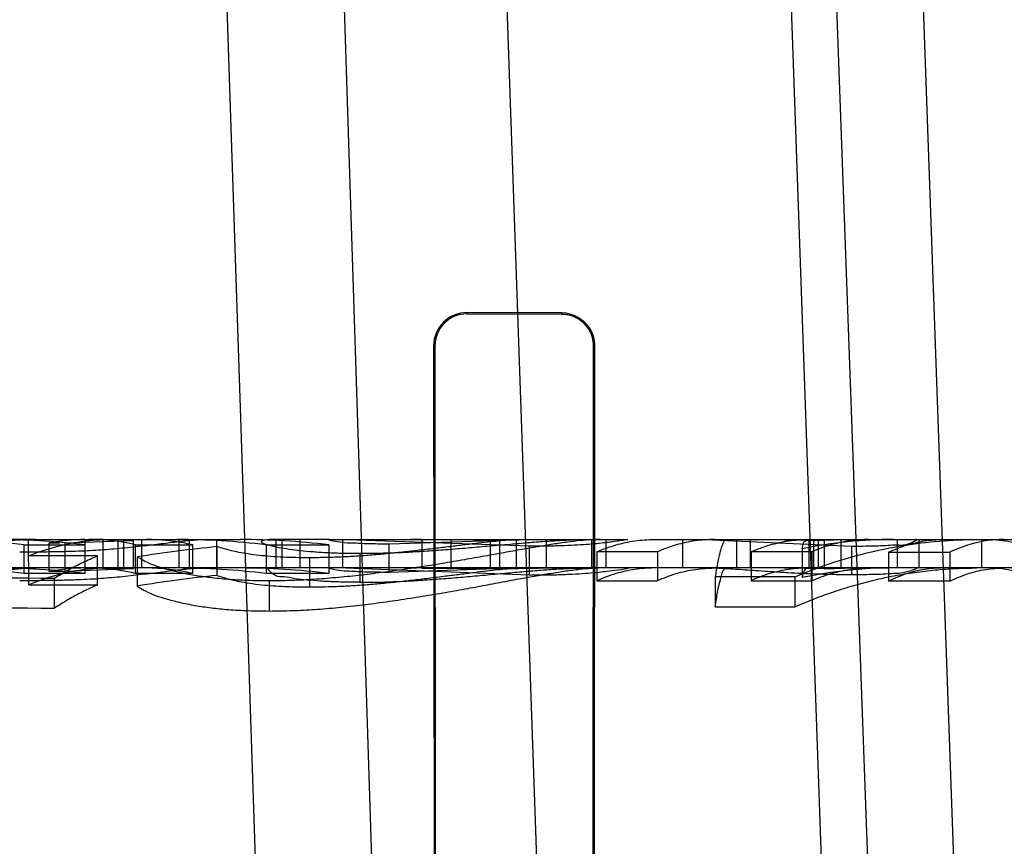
# Model space of a CAD drawing. Header units: millimetres. Extents: x 0 to 297, y 0 to 210.
# Tile 421 of 446: x 242.4394 to 242.5327, y 161.3412 to 161.4196. Entities that reach past the tile are written whole.
import ezdxf

# ---------------------------------------------------------------- set-up
doc = ezdxf.new("R2010")
doc.units = ezdxf.units.MM
doc.header["$LTSCALE"] = 16.335
doc.layers.get('0').update_dxf_attribs({"linetype": 'CONTINUOUS'})
for name, color, linetype in [('AXES_REF', 7, 'CONTINUOUS'), ('INTFCLR_1', 7, 'CONTINUOUS'), ('INTFCLR_144815', 7, 'CONTINUOUS'), ('INTFCLR_72935', 7, 'CONTINUOUS')]:
    doc.layers.add(name, color=color, linetype=linetype)

msp = doc.modelspace()

# ---------------------------------------------------------------- linework, layer by layer
at = {"color": 7, "linetype": 'Continuous'}
for radius in [8.7262453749, 8.7255, 8.6696226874]:
    msp.add_circle((241.415033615, 154.4105885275), radius, dxfattribs=at)
msp.add_arc((241.415033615, 154.4105885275), 8.64, 278.2771290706, 261.7228709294, dxfattribs=at)
at = {"layer": 'AXES_REF', "color": 9, "linetype": 'Continuous'}
msp.add_arc((241.415033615, 154.4105885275), 7.9600610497, 94.4118118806, 85.5881881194, dxfattribs=at)
at = {"layer": 'INTFCLR_1', "color": 9, "linetype": 'Continuous'}
for p, q in [((242.4817852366, 161.3916869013), (242.4817852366, 161.3918111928)), ((242.4907852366, 161.3917871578), (242.4907852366, 161.3916648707)), ((242.4786264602, 161.3886563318), (242.4787512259, 161.3886563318)), ((242.4937825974, 161.3886563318), (242.4939034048, 161.3886563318))]:
    msp.add_line(p, q, dxfattribs=at)
at = {"layer": 'INTFCLR_1', "color": 6, "linetype": 'Continuous'}
for p, q in [((242.4907852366, 161.3917871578), (242.4817852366, 161.3918111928)), ((242.4907852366, 161.3916648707), (242.4817852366, 161.3916869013)), ((242.4786264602, 161.3886563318), (242.4787451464, 161.2176563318)), ((242.4787512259, 161.3886563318), (242.4788605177, 161.2176563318)), ((242.4936762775, 161.2176563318), (242.4937825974, 161.3886563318)), ((242.493788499, 161.2176563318), (242.4939034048, 161.3886563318))]:
    msp.add_line(p, q, dxfattribs=at)
for centre, radius, start, end in [((242.4817766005, 161.3886610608), 0.0031501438, 89.8429226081, 180.0860124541), ((242.4817776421, 161.3886604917), 0.0030264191, 89.8562220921, 180.0787544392)]:
    msp.add_arc(centre, radius, start, end, dxfattribs=at)
for points, knots in [([(242.4939034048, 161.3886563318), (242.4939042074, 161.3892091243), (242.4935014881, 161.3908197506), (242.491814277, 161.3917844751), (242.4907852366, 161.3917871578)], [0, 0, 0, 0, 0.3494627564, 1, 1, 1, 1]), ([(242.4937825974, 161.3886563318), (242.4937833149, 161.3891936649), (242.4933902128, 161.3907430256), (242.4917688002, 161.3916625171), (242.4907852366, 161.3916648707)], [0, 0, 0, 0, 0.3532997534, 1, 1, 1, 1])]:
    msp.add_open_spline(points, degree=3, knots=knots, dxfattribs=at)
at = {"layer": 'INTFCLR_144815', "color": 9, "linetype": 'Continuous'}
for p, q in [((242.4638268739, 161.2775099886), (242.4426330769, 161.9152143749)), ((242.4750780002, 161.2685885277), (242.4542425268, 161.9152143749)), ((242.4682852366, 161.9152143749), (242.4907373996, 161.2722893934)), ((242.5179585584, 161.265956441), (242.4952852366, 161.9152143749)), ((242.4988977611, 161.915214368), (242.524331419, 161.2130558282)), ((242.5323752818, 161.2142053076), (242.5075306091, 161.915214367)), ((242.4403153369, 161.3702885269), (242.4602749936, 161.3702885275)), ((242.4436738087, 161.3699599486), (242.4436738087, 161.3672475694)), ((242.4473200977, 161.3675881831), (242.4473200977, 161.3702881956)), ((242.4687607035, 161.3702885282), (242.4630245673, 161.3702885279)), ((242.4694940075, 161.3702885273), (242.4759531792, 161.3702885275)), ((242.4871210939, 161.3702885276), (242.4969849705, 161.3702885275)), ((242.4995179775, 161.3702885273), (242.5369479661, 161.3702885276)), ((242.5022199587, 161.3702885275), (242.5022199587, 161.3675885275)), ((242.5086577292, 161.3675885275), (242.5086577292, 161.3702885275)), ((242.5172124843, 161.3702885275), (242.5172124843, 161.3675885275)), ((242.5225884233, 161.3675885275), (242.5225884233, 161.3702885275)), ((243.095485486, 161.3675885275), (242.2465760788, 161.3675885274))]:
    msp.add_line(p, q, dxfattribs=at)
at = {"layer": 'INTFCLR_144815', "color": 6, "linetype": 'Continuous'}
for p, q in [((242.4402389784, 161.3702885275), (242.4369708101, 161.3702885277)), ((242.4397742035, 161.3697814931), (242.4397742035, 161.3670623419)), ((242.4397742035, 161.3697814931), (242.4455842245, 161.3697814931)), ((242.4402495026, 161.3659828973), (242.4402389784, 161.3702885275)), ((242.4421778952, 161.3699598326), (242.4431751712, 161.3699598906)), ((242.4421778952, 161.3672474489), (242.4421778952, 161.3699598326)), ((242.4436738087, 161.3699599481), (242.4501583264, 161.3701997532)), ((242.4455842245, 161.367068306), (242.4456104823, 161.3702881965)), ((242.4473200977, 161.3702881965), (242.4461803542, 161.3702881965)), ((242.4501583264, 161.3701997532), (242.4473200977, 161.370288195)), ((242.4487158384, 161.3675885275), (242.4487158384, 161.3702885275)), ((242.4492233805, 161.3702885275), (242.4492233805, 161.3675885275)), ((242.4501583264, 161.3701997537), (242.4501583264, 161.3674964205)), ((242.4503787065, 161.3670613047), (242.4503787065, 161.369780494)), ((242.4503787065, 161.3697769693), (242.4558147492, 161.3697769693)), ((242.4509393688, 161.3702885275), (242.4509393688, 161.3675885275)), ((242.4544791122, 161.3702885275), (242.4544791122, 161.3675885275)), ((242.4554541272, 161.3701997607), (242.4562504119, 161.3702656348)), ((242.4554541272, 161.3701997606), (242.4554541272, 161.3674964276)), ((242.4558147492, 161.367057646), (242.4558147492, 161.3697769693)), ((242.4580316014, 161.3702885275), (242.4580316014, 161.3675885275)), ((242.4580972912, 161.3668864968), (242.4580972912, 161.3696121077)), ((242.4627467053, 161.369781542), (242.4627467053, 161.3670623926)), ((242.4627467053, 161.369781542), (242.4686836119, 161.369781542)), ((242.4637126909, 161.3675885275), (242.4637126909, 161.3702885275)), ((242.4642801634, 161.3675885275), (242.4642801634, 161.3702885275)), ((242.4659365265, 161.3702885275), (242.4659365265, 161.3675885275)), ((242.4686836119, 161.3697868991), (242.4686836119, 161.3670679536)), ((242.4687607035, 161.3702885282), (242.4694940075, 161.3702885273)), ((242.4877139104, 161.3696467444), (242.4694940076, 161.3702885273)), ((242.4699766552, 161.3702885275), (242.4699766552, 161.3675885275)), ((242.4744109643, 161.3698876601), (242.4872629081, 161.3702885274)), ((242.4744109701, 161.3671725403), (242.4744109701, 161.36988766)), ((242.4759531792, 161.3702885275), (242.4871210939, 161.3702885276)), ((242.4774962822, 161.3702803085), (242.4764395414, 161.3702876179)), ((242.4848957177, 161.3701991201), (242.4774962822, 161.3702803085)), ((242.4774962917, 161.3702803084), (242.4774962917, 161.3675799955)), ((242.480241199, 161.3702885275), (242.480241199, 161.3675885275)), ((242.4839676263, 161.3702885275), (242.4839676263, 161.3675885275)), ((242.4903250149, 161.3702885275), (242.4848957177, 161.3701991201)), ((242.4848957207, 161.3674957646), (242.4848957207, 161.3701991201)), ((242.4871210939, 161.3702885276), (242.4864490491, 161.3702715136)), ((242.486449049, 161.3702715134), (242.486449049, 161.3675708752)), ((242.4877139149, 161.3669224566), (242.4877139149, 161.3696467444)), ((242.4893100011, 161.3675885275), (242.4893100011, 161.3702885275)), ((242.4936185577, 161.3675653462), (242.4936185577, 161.3702661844)), ((242.4949397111, 161.3702885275), (242.4949397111, 161.3675885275)), ((242.504346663, 161.3702885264), (242.5182743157, 161.3696665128)), ((242.5073449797, 161.3702885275), (242.5073449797, 161.3675885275)), ((242.5100299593, 161.3702885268), (242.515649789, 161.3702036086)), ((242.5142311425, 161.3675885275), (242.5142311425, 161.3702885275)), ((242.5146175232, 161.3702885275), (242.5146175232, 161.3675885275)), ((242.5150725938, 161.3702885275), (242.5150725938, 161.3675885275)), ((242.5185143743, 161.3702885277), (242.515649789, 161.3702036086)), ((242.515649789, 161.3702036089), (242.515649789, 161.3675004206)), ((242.5182743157, 161.3669429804), (242.5182743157, 161.3696665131)), ((242.5246204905, 161.3702885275), (242.5246204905, 161.3675885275)), ((242.5305535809, 161.3702885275), (242.5305535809, 161.3675885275)), ((242.446757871, 161.368742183), (242.4402495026, 161.368742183)), ((242.446757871, 161.3659706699), (242.446757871, 161.3687304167)), ((242.4505328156, 161.3686373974), (242.4505328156, 161.3658739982)), ((242.4668466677, 161.3685564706), (242.4668466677, 161.3657898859)), ((242.471626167, 161.3689813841), (242.471626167, 161.3662314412)), ((242.4998291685, 161.3691283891), (242.4940859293, 161.3691283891)), ((242.4940859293, 161.36912174), (242.4940859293, 161.3663772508)), ((242.4998291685, 161.3691283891), (242.4998291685, 161.3663841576)), ((242.5087111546, 161.36913509), (242.5087111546, 161.3663911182)), ((242.5144543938, 161.3691283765), (242.5087111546, 161.3691283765)), ((242.5135528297, 161.3694088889), (242.5135528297, 161.3666754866)), ((242.5144543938, 161.3691283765), (242.5144543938, 161.3663841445)), ((242.5217399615, 161.3690773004), (242.5217399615, 161.3663310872)), ((242.5217399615, 161.3690770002), (242.5275366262, 161.3690770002)), ((242.5275366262, 161.3690770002), (242.5275366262, 161.3663307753)), ((242.4877139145, 161.3669224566), (242.4694940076, 161.3675885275)), ((242.487262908, 161.3675885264), (242.4744109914, 161.3671725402)), ((242.4759531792, 161.3675885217), (242.4769539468, 161.3675847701)), ((242.484895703, 161.3674957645), (242.4903250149, 161.3675885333)), ((242.4864490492, 161.3675708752), (242.4871210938, 161.3675885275)), ((242.5156497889, 161.3675004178), (242.5100299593, 161.3675885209)), ((242.5156497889, 161.3675004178), (242.5185143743, 161.3675885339)), ((242.4455842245, 161.3670623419), (242.4397742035, 161.3670623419)), ((242.4436738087, 161.3672475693), (242.4421778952, 161.3672474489)), ((242.4501583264, 161.3674964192), (242.4436738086, 161.3672475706)), ((242.4456104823, 161.3675881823), (242.4473200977, 161.3675881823)), ((242.4473200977, 161.3675881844), (242.4501583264, 161.3674964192)), ((242.4558147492, 161.367057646), (242.4503787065, 161.367057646)), ((242.4554541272, 161.3674964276), (242.4563253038, 161.3675697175)), ((242.4686836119, 161.3670623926), (242.4627467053, 161.3670623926)), ((242.4774962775, 161.3675799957), (242.484895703, 161.3674957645)), ((242.5053100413, 161.3667435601), (242.5053100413, 161.3639035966)), ((242.5128487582, 161.3667435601), (242.5053100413, 161.3667435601)), ((242.5128487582, 161.3667404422), (242.5128487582, 161.363900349)), ((242.4402495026, 161.3659828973), (242.446757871, 161.3659828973)), ((242.4426536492, 161.3665969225), (242.4426536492, 161.3637508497)), ((242.4630601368, 161.3635075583), (242.4630601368, 161.3663634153)), ((242.4940859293, 161.3663841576), (242.4998291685, 161.3663841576)), ((242.5087111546, 161.3663841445), (242.5144543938, 161.3663841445)), ((242.5275366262, 161.3663307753), (242.5217399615, 161.3663307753)), ((242.5053100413, 161.3639035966), (242.5128487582, 161.3639035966))]:
    msp.add_line(p, q, dxfattribs=at)
for centre, radius, start, end in [((242.4311083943, 161.2968141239), 0.0734744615, 83.22658838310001, 89.99136772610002), ((242.4369652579, 161.2959486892), 0.0743398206, 83.3421536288, 89.99572075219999), ((242.4457369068, 161.3508659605), 0.0194227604, 90.3729480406, 100.5585083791), ((242.4459509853, 161.3507488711), 0.0195399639, 76.9030733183, 89.9264820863), ((242.4710987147, 161.2388622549), 0.1313945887, 95.67867508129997, 99.0049683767), ((242.4542891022, 161.300231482), 0.0700571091, 83.0660865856, 89.9904559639), ((242.4602691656, 161.2994711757), 0.07081733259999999, 83.1760563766, 89.99528478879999), ((242.4944170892, 161.3560093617), 0.0142791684, 90.033701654, 93.2058144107), ((242.5222229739, 161.3271264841), 0.0431622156, 90.01974746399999, 101.5880537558), ((242.4311168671, 161.2969073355), 0.0706811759, 82.96450433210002, 89.9978948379), ((242.4369620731, 161.2958832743), 0.071705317, 83.09379987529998, 89.9930187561), ((242.4513560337, 161.3487352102), 0.0188536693, 76.3204344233, 89.92180685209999), ((242.4542978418, 161.3002013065), 0.06738720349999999, 82.7974301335, 89.99750871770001), ((242.4602655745, 161.2992724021), 0.068316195, 82.9219257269, 89.9921003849), ((242.4944171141, 161.3538239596), 0.0137645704, 90.0350652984, 93.32590245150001), ((242.5222142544, 161.326055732), 0.0415327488, 90.00849316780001, 102.0370124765), ((242.4457304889, 161.3489239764), 0.0186645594, 90.36839358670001, 100.9724924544), ((242.4711557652, 161.2405526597), 0.1270069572, 95.9014098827, 99.34487261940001), ((242.4321179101, 159.8140491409), 1.5525835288, 89.6111912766, 90.35994225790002), ((242.4321179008, 159.8732688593), 1.4905192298, 89.5950009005, 90.37492988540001)]:
    msp.add_arc(centre, radius, start, end, dxfattribs=at)
for points, knots in [([(242.4408768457, 161.3702885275), (242.4400120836, 161.3702885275), (242.4382694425, 161.3701725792), (242.4356761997, 161.3696532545), (242.4339900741, 161.3690871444), (242.43315727, 161.3687521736)], [0, 0, 0, 0, 0.3277998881, 0.6597350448, 1, 1, 1, 1]), ([(242.4336231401, 161.3691093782), (242.4343492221, 161.3693672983), (242.4358161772, 161.3698022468), (242.4380607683, 161.3701998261), (242.4395667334, 161.3702885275), (242.4403153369, 161.3702885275)], [0, 0, 0, 0, 0.3386969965, 0.6709415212, 1, 1, 1, 1]), ([(242.4393930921, 161.3691192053), (242.439756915, 161.3691199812), (242.4404595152, 161.3691212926), (242.4414715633, 161.3691292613), (242.4423984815, 161.3691389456), (242.4432362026, 161.3691546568), (242.4441909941, 161.3691770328), (242.4452153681, 161.3692105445), (242.4463200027, 161.3692622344), (242.4473379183, 161.3693309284), (242.4483457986, 161.3694131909), (242.44936646, 161.3695096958), (242.4503938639, 161.3696183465), (242.451398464, 161.3697315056), (242.4523459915, 161.3698422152), (242.4532356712, 161.3699495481), (242.4542614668, 161.3700705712), (242.4550018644, 161.3701575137), (242.4554541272, 161.3701997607)], [0, 0, 0, 0, 0.0677413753, 0.130818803, 0.1884414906, 0.2403352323, 0.2868225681, 0.3662650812, 0.4311631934, 0.4927115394, 0.5562142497, 0.619442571, 0.6835939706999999, 0.7485736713, 0.8076739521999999, 0.8612168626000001, 0.9154253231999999, 1, 1, 1, 1]), ([(242.4402495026, 161.3687500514), (242.4410821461, 161.3690851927), (242.4427688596, 161.3696519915), (242.4453638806, 161.3701722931), (242.4471085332, 161.3702885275), (242.4479744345, 161.3702885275)], [0, 0, 0, 0, 0.3399854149, 0.6720067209, 1, 1, 1, 1]), ([(242.4558147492, 161.3697734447), (242.4553269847, 161.369887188), (242.4543477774, 161.3700777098), (242.4528659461, 161.370250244), (242.4518758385, 161.3702885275), (242.4513817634, 161.3702885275)], [0, 0, 0, 0, 0.3360252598, 0.6685207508, 1, 1, 1, 1]), ([(242.4668466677, 161.3685564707), (242.4664166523, 161.368559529), (242.4655993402, 161.3685643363), (242.4643791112, 161.3686036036), (242.4632213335, 161.3686733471), (242.4621021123, 161.3687760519), (242.4610948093, 161.368906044), (242.4602155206, 161.3690558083), (242.459227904, 161.3692637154), (242.4585435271, 161.3694699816), (242.4580972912, 161.3696121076)], [0, 0, 0, 0, 0.1457805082, 0.2770618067, 0.4138243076, 0.5389232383, 0.6580082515, 0.7580351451, 0.8412368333, 1, 1, 1, 1]), ([(242.4630245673, 161.3702885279), (242.4627713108, 161.370288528), (242.4617422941, 161.370091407), (242.4632848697, 161.3696854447), (242.4640302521, 161.369530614), (242.4649808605, 161.369373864), (242.4660338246, 161.3692393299), (242.4672479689, 161.3691277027), (242.468588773, 161.3690427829), (242.4700652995, 161.3689900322), (242.4710909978, 161.3689830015), (242.4716261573, 161.3689813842)], [0, 0, 0, 0, 0.0742732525, 0.1802040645, 0.2509189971, 0.3431721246, 0.4486113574, 0.5669113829, 0.6991728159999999, 0.8430515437, 1, 1, 1, 1]), ([(242.4936185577, 161.3702661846), (242.493252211, 161.3702475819), (242.4924888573, 161.3701836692), (242.4912675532, 161.3700381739), (242.4899331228, 161.3698413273), (242.4884816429, 161.3696041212), (242.4869251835, 161.369332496), (242.4852392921, 161.3690311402), (242.4834283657, 161.3687023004), (242.4814756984, 161.36835645), (242.479415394, 161.3680059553), (242.4772731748, 161.3676601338), (242.4750929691, 161.3673381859), (242.4728989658, 161.3670436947), (242.4707053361, 161.3667874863), (242.4685863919, 161.3665893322), (242.4666110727, 161.3664558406), (242.4647864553, 161.3663809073), (242.4636299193, 161.3663688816), (242.4630601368, 161.3663634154)], [0, 0, 0, 0, 0.0356790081, 0.0744718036, 0.1196199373, 0.1668650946, 0.2175221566, 0.2732968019, 0.3334442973, 0.3965441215, 0.4661800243, 0.5367193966, 0.6076023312, 0.6805332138, 0.7520277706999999, 0.8224041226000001, 0.8875113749, 0.9445769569, 1, 1, 1, 1]), ([(242.4864490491, 161.3702715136), (242.4861877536, 161.3702599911), (242.4856209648, 161.3702217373), (242.4847098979, 161.3701396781), (242.4836891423, 161.3700296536), (242.4825521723, 161.3698988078), (242.4813143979, 161.3697486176), (242.4802054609, 161.369613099), (242.4792598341, 161.3694990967), (242.4784914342, 161.3694073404), (242.4776936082, 161.3693134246), (242.4768836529, 161.369220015), (242.4760772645, 161.3691301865), (242.4752830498, 161.369045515), (242.4745052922, 161.368966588), (242.4737433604, 161.3688940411), (242.4729933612, 161.3688283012), (242.4722487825, 161.3687690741), (242.4715030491, 161.3687162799), (242.4707543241, 161.368670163), (242.4700069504, 161.3686313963), (242.4692596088, 161.3686003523), (242.4684981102, 161.3685769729), (242.4676925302, 161.368562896), (242.4671373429, 161.3685587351), (242.4668466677, 161.3685564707)], [0, 0, 0, 0, 0.0398524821, 0.08653919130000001, 0.1393771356, 0.1962811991, 0.260923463, 0.3293602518, 0.3665080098, 0.4060525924, 0.4472737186, 0.4889126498, 0.5302839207, 0.5709033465, 0.610613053, 0.6493995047, 0.6875236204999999, 0.7253280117, 0.7632085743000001, 0.8014344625, 0.8396263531, 0.8772376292, 0.9154037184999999, 0.9557082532, 1, 1, 1, 1]), ([(242.4687607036, 161.3702885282), (242.4684292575, 161.3702885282), (242.4701672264, 161.369957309), (242.4709002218, 161.3699882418), (242.4722660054, 161.3699065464), (242.4733933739, 161.3698912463), (242.4740574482, 161.369888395), (242.4744109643, 161.3698876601)], [0, 0, 0, 0, 0.1750170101, 0.3894181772, 0.6525273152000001, 0.8133286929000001, 1, 1, 1, 1]), ([(242.4716261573, 161.3689813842), (242.4721683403, 161.3689840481), (242.4732677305, 161.3689898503), (242.4749471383, 161.3690410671), (242.4766692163, 161.3691213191), (242.4784321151, 161.3692310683), (242.4802196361, 161.3693644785), (242.4820573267, 161.3695178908), (242.4839315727, 161.3696851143), (242.4857787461, 161.3698479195), (242.4875171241, 161.3699946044), (242.4890965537, 161.3701158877), (242.4905347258, 161.3702093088), (242.4918539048, 161.370271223), (242.4926978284, 161.3702885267), (242.4931050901, 161.3702885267)], [0, 0, 0, 0, 0.0755638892, 0.1532128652, 0.2341441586, 0.3158192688, 0.3993711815, 0.4839560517, 0.5728231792, 0.6616184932, 0.7423908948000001, 0.8159571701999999, 0.8823856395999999, 0.9432407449, 1, 1, 1, 1]), ([(242.4969849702, 161.3702885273), (242.4972268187, 161.3702885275), (242.4956343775, 161.37007714), (242.4951798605, 161.3700038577), (242.4940139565, 161.3698831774), (242.493054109, 161.369806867), (242.4919236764, 161.3697379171), (242.490673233, 161.3696858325), (242.4892559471, 161.3696528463), (242.4882557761, 161.369648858), (242.4877139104, 161.3696467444)], [0, 0, 0, 0, 0.0779666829, 0.2236221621, 0.3154648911, 0.4209156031, 0.5433091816, 0.6774945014, 0.8253129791, 1, 1, 1, 1]), ([(242.4940859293, 161.36912174), (242.4946744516, 161.3693765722), (242.4958585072, 161.3698052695), (242.4976852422, 161.370200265), (242.4989093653, 161.3702885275), (242.4995179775, 161.3702885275)], [0, 0, 0, 0, 0.3441245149, 0.6734287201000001, 1, 1, 1, 1]), ([(242.5052288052, 161.3702885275), (242.504624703, 161.3702885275), (242.5034046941, 161.3702011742), (242.5015890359, 161.3698101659), (242.5004112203, 161.3693856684), (242.4998291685, 161.3691350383)], [0, 0, 0, 0, 0.3261958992, 0.6578118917, 1, 1, 1, 1]), ([(242.5064010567, 161.3702885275), (242.5061585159, 161.3702885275), (242.5059296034, 161.3696521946), (242.5057068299, 161.3689361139), (242.5054959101, 161.3679092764), (242.5053733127, 161.3671624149), (242.5053100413, 161.366739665)], [0, 0, 0, 0, 0.1927930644, 0.3910071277, 0.6602178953, 1, 1, 1, 1]), ([(242.5087111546, 161.36913509), (242.5092928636, 161.369385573), (242.5104702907, 161.369809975), (242.5122858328, 161.3702011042), (242.5135061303, 161.3702885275), (242.5141105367, 161.3702885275)], [0, 0, 0, 0, 0.3420027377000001, 0.6736244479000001, 1, 1, 1, 1]), ([(242.5128487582, 161.3667404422), (242.5139611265, 161.3672110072), (242.5162136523, 161.3680636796), (242.5196569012, 161.369062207), (242.5231084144, 161.3697683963), (242.5265823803, 161.3701934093), (242.5289041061, 161.3702885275), (242.5300792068, 161.3702885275)], [0, 0, 0, 0, 0.2046429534, 0.4075900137, 0.6068156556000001, 0.8008983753, 1, 1, 1, 1]), ([(242.5198866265, 161.3702885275), (242.5192844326, 161.3702885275), (242.5180602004, 161.3702012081), (242.5162329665, 161.369807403), (242.5150428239, 161.3693764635), (242.5144543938, 161.369121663)], [0, 0, 0, 0, 0.3231157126, 0.6559400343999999, 1, 1, 1, 1]), ([(242.5182743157, 161.3696665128), (242.518715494, 161.369667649), (242.5195417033, 161.3696683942), (242.5206934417, 161.3697012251), (242.5216288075, 161.3697217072), (242.5226894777, 161.3698421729), (242.5232239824, 161.3696295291), (242.5245867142, 161.3702885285), (242.5243415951, 161.3702885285)], [0, 0, 0, 0, 0.2141636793, 0.4020684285, 0.5553546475, 0.6791784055, 0.8810108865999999, 1, 1, 1, 1]), ([(242.5217399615, 161.3690773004), (242.5222898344, 161.3693390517), (242.523404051, 161.369784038), (242.5251314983, 161.3701962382), (242.5262943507, 161.3702885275), (242.5268689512, 161.3702885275)], [0, 0, 0, 0, 0.3441007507, 0.6753328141, 1, 1, 1, 1]), ([(242.5326668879, 161.3702885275), (242.5320924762, 161.3702885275), (242.5309296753, 161.3701962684), (242.5292017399, 161.3697840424), (242.5280869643, 161.3693386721), (242.5275366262, 161.3690766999)], [0, 0, 0, 0, 0.3244747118, 0.6556993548, 1, 1, 1, 1]), ([(242.5311500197, 161.3702885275), (242.5315191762, 161.3702885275), (242.5322612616, 161.370250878), (242.5333703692, 161.3700818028), (242.5340996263, 161.3698963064), (242.5344619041, 161.3697859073)], [0, 0, 0, 0, 0.329529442, 0.6619284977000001, 1, 1, 1, 1]), ([(242.4426536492, 161.3665969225), (242.4430971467, 161.3668798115), (242.4439900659, 161.3674146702), (242.4453601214, 161.368128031), (242.446291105, 161.3685412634), (242.446757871, 161.3687304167)], [0, 0, 0, 0, 0.3407454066, 0.6737656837, 1, 1, 1, 1]), ([(242.4630601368, 161.3663634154), (242.4623556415, 161.3663672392), (242.4610472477, 161.3663812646), (242.4591719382, 161.366486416), (242.4575088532, 161.3666510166), (242.4559847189, 161.3668670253), (242.4546204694, 161.3671291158), (242.4534307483, 161.3674178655), (242.4524519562, 161.367714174), (242.4514959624, 161.3680804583), (242.450887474, 161.3684127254), (242.4505328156, 161.3686373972)], [0, 0, 0, 0, 0.1642637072, 0.3050177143, 0.4377874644, 0.5538142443, 0.6638172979, 0.7615634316, 0.8391400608, 0.9021109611, 1, 1, 1, 1]), ([(242.43315727, 161.3659932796), (242.4339859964, 161.3663396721), (242.4356687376, 161.3669271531), (242.4382632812, 161.3674676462), (242.4400105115, 161.3675885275), (242.4408768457, 161.3675885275)], [0, 0, 0, 0, 0.3398366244, 0.672222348, 1, 1, 1, 1]), ([(242.4403153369, 161.3675885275), (242.4395651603, 161.3675885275), (242.4380584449, 161.3674969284), (242.4358128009, 161.3670837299), (242.4343486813, 161.3666321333), (242.4336231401, 161.3663644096)], [0, 0, 0, 0, 0.3292536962, 0.6605709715, 1, 1, 1, 1]), ([(242.4479744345, 161.3675885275), (242.4471068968, 161.3675885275), (242.4453605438, 161.3674675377), (242.4427641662, 161.3669266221), (242.4410807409, 161.3663387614), (242.4402495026, 161.3659910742)], [0, 0, 0, 0, 0.32799367, 0.6593461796, 1, 1, 1, 1]), ([(242.4503787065, 161.3670613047), (242.4498956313, 161.367177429), (242.4489235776, 161.3673723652), (242.4474516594, 161.3675491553), (242.4464669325, 161.3675885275), (242.4459760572, 161.3675885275)], [0, 0, 0, 0, 0.3354510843, 0.6685737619, 1, 1, 1, 1]), ([(242.4716261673, 161.3662314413), (242.4713374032, 161.3662323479), (242.4707891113, 161.3662337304), (242.4700007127, 161.3662479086), (242.4690437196, 161.3662782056), (242.4679189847, 161.3663315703), (242.4666527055, 161.3664435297), (242.465514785, 161.3665383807), (242.4644507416, 161.3668013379), (242.4636955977, 161.366645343), (242.462730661, 161.3675885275), (242.4630245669, 161.3675885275)], [0, 0, 0, 0, 0.09655266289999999, 0.1833218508, 0.2636596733, 0.4166192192, 0.5602848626, 0.6865666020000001, 0.8050742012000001, 0.9017285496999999, 1, 1, 1, 1]), ([(242.4744109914, 161.3671725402), (242.4740290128, 161.3671733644), (242.473319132, 161.3671746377), (242.4723129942, 161.3671988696), (242.4714635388, 161.3672220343), (242.4704242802, 161.3673044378), (242.4699714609, 161.3672381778), (242.4685274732, 161.3675885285), (242.4687607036, 161.3675885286)], [0, 0, 0, 0, 0.2014913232, 0.3755172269, 0.5267234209, 0.6621338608, 0.8769727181, 1, 1, 1, 1]), ([(242.4716261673, 161.3662314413), (242.4719222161, 161.3662329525), (242.4724962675, 161.3662357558), (242.4733440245, 161.3662471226), (242.474173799, 161.3662691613), (242.4750099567, 161.3662995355), (242.4758624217, 161.3663377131), (242.4767282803, 161.3663837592), (242.4776017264, 161.3664371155), (242.4784804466, 161.3664971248), (242.4793665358, 161.3665632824), (242.4802603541, 161.3666347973), (242.4811631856, 161.3667111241), (242.4820810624, 161.3667922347), (242.4830197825, 161.366877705), (242.4839756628, 161.3669660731), (242.4849311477, 161.3670539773), (242.4858645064, 161.3671380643), (242.4867583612, 161.3672169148), (242.4876053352, 161.3672893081), (242.4884072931, 161.3673544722), (242.4891688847, 161.3674123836), (242.4901144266, 161.3674784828), (242.4914218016, 161.3675549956), (242.4924892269, 161.3675885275), (242.4931050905, 161.3675885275)], [0, 0, 0, 0, 0.0412533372, 0.0799917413, 0.1181382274, 0.1569158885, 0.196581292, 0.237042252, 0.2777377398, 0.318517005, 0.3597714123, 0.4015524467, 0.4434632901, 0.4860245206, 0.529951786, 0.574809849, 0.6197892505, 0.6636556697, 0.7053949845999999, 0.7448266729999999, 0.7821070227, 0.8175113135, 0.8512563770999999, 0.9141827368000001, 1, 1, 1, 1]), ([(242.4877139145, 161.3669224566), (242.4880008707, 161.3669236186), (242.4885499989, 161.3669258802), (242.4893417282, 161.3669337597), (242.4903000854, 161.3669531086), (242.4914130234, 161.3669915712), (242.4926569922, 161.3670606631), (242.4937221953, 161.3671410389), (242.4947381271, 161.3672430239), (242.4955051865, 161.3673449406), (242.4974767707, 161.3675885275), (242.4969849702, 161.3675885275)], [0, 0, 0, 0, 0.092484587, 0.1769751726, 0.2552025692, 0.4013076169, 0.5365817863, 0.6540436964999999, 0.7536738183, 0.8414964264, 1, 1, 1, 1]), ([(242.4995179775, 161.3675885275), (242.4989085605, 161.3675885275), (242.4976796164, 161.367497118), (242.4958517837, 161.3670856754), (242.4946702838, 161.3666400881), (242.4940859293, 161.3663772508)], [0, 0, 0, 0, 0.326290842, 0.6569359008, 1, 1, 1, 1]), ([(242.4998291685, 161.3663910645), (242.5004109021, 161.3666512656), (242.5015863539, 161.3670919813), (242.5034031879, 161.3674983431), (242.5046238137, 161.3675885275), (242.5052288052, 161.3675885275)], [0, 0, 0, 0, 0.3433660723, 0.6740281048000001, 1, 1, 1, 1]), ([(242.5182743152, 161.3669429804), (242.5178301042, 161.3669442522), (242.5169156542, 161.3669478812), (242.5157624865, 161.3669749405), (242.5146220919, 161.3670113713), (242.5135144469, 161.367058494), (242.5122031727, 161.367129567), (242.5109346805, 161.3672075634), (242.5097385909, 161.3672858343), (242.5086600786, 161.3673598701), (242.5076900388, 161.3674267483), (242.5068257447, 161.3674843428), (242.5060238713, 161.3675344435), (242.5052047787, 161.3675760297), (242.504644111, 161.3675885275), (242.5043466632, 161.3675885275)], [0, 0, 0, 0, 0.095559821, 0.1967124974, 0.2481262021, 0.3410084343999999, 0.435198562, 0.5306199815, 0.6144027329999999, 0.6930532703, 0.7631772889, 0.8235746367, 0.8793940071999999, 0.9360125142, 1, 1, 1, 1]), ([(242.5053100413, 161.3638995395), (242.5053466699, 161.3641544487), (242.5054501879, 161.3648281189), (242.5056266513, 161.365858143), (242.5058830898, 161.3667476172), (242.5061045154, 161.3675885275), (242.5064010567, 161.3675885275)], [0, 0, 0, 0, 0.1980255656, 0.5290512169, 0.7719747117, 1, 1, 1, 1]), ([(242.5141105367, 161.3675885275), (242.5135048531, 161.3675885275), (242.5122835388, 161.3674981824), (242.5104668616, 161.3670915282), (242.5092921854, 161.3666510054), (242.5087111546, 161.3663911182)], [0, 0, 0, 0, 0.3263602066, 0.6570324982, 1, 1, 1, 1]), ([(242.5128487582, 161.363900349), (242.5134566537, 161.3641681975), (242.5146816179, 161.3646767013), (242.5165476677, 161.3653552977), (242.5184357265, 161.365946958), (242.5203432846, 161.3664502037), (242.5222677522, 161.3668638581), (242.5242064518, 161.3671868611), (242.526156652, 161.3674183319), (242.5281154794, 161.3675575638), (242.5294245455, 161.3675885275), (242.5300792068, 161.3675885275)], [0, 0, 0, 0, 0.1122914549, 0.2241151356, 0.335539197, 0.4466367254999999, 0.5574842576, 0.6681617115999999, 0.7787511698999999, 0.8893359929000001, 1, 1, 1, 1]), ([(242.5144543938, 161.3663771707), (242.5150394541, 161.3666403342), (242.5162217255, 161.367086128), (242.5180496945, 161.3674972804), (242.519277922, 161.3675885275), (242.5198866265, 161.3675885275)], [0, 0, 0, 0, 0.3434680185, 0.674102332, 1, 1, 1, 1]), ([(242.5243415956, 161.3675885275), (242.5247725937, 161.3675885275), (242.52310187, 161.3670448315), (242.5223860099, 161.3670785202), (242.5214283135, 161.3669954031), (242.5204617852, 161.3669697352), (242.5193805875, 161.3669450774), (242.5186524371, 161.3669439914), (242.5182743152, 161.3669429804)], [0, 0, 0, 0, 0.2099971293, 0.3337627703, 0.4763285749, 0.6444677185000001, 0.8157653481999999, 1, 1, 1, 1]), ([(242.5268689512, 161.3675885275), (242.5262930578, 161.3675885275), (242.5251289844, 161.3674931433), (242.5234002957, 161.3670644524), (242.5222890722, 161.3666026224), (242.5217399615, 161.3663310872)], [0, 0, 0, 0, 0.3245536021, 0.6547712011, 1, 1, 1, 1]), ([(242.5275366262, 161.3663304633), (242.5280865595, 161.3666024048), (242.5291987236, 161.3670647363), (242.5309279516, 161.3674932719), (242.5320915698, 161.3675885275), (242.5326668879, 161.3675885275)], [0, 0, 0, 0, 0.345653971, 0.6758567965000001, 1, 1, 1, 1]), ([(242.5344619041, 161.3670669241), (242.5341005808, 161.3671812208), (242.5333720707, 161.3673736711), (242.5322626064, 161.3675493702), (242.5315194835, 161.3675885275), (242.5311500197, 161.3675885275)], [0, 0, 0, 0, 0.3379158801, 0.6705605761, 1, 1, 1, 1]), ([(242.4554541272, 161.3674964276), (242.4552130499, 161.3674730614), (242.4547263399, 161.3674184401), (242.4539659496, 161.3673265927), (242.4531253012, 161.3672228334), (242.4521918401, 161.3671064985), (242.4511834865, 161.3669847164), (242.4501552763, 161.3668660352), (242.4491288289, 161.3667555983), (242.4481093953, 161.3666587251), (242.4470943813, 161.3665758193), (242.4460220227, 161.3665058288), (242.444797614, 161.3664529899), (242.4436213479, 161.3664195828), (242.4425196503, 161.3663968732), (242.4415590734, 161.3663858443), (242.4405063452, 161.3663769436), (242.4397734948, 161.366375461), (242.4393930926, 161.3663746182)], [0, 0, 0, 0, 0.0450860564, 0.09116111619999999, 0.1425747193, 0.2027568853, 0.2662662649, 0.3316396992, 0.395424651, 0.4584354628, 0.5222534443, 0.5849893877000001, 0.6584634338, 0.7503705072, 0.8040315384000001, 0.8635826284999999, 0.9291891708, 1, 1, 1, 1]), ([(242.4580972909, 161.3668864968), (242.4583782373, 161.3667935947), (242.4591336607, 161.3665388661), (242.4602649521, 161.3662915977), (242.461485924, 161.3660949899), (242.4625864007, 161.3659662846), (242.4636824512, 161.3658799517), (242.46473433, 161.3658242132), (242.4657822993, 161.3657971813), (242.466480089, 161.3657925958), (242.4668466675, 161.3657898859)], [0, 0, 0, 0, 0.1002244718, 0.2698424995, 0.3913226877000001, 0.5191053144, 0.644967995, 0.7636568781, 0.8758359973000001, 1, 1, 1, 1]), ([(242.4630601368, 161.3635075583), (242.4634370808, 161.3635113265), (242.4641705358, 161.3635182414), (242.4652510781, 161.3635464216), (242.4663027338, 161.3635929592), (242.4673576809, 161.3636566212), (242.4684449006, 161.3637383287), (242.4695729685, 161.363838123), (242.4707229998, 161.3639575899), (242.4718672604, 161.3640916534), (242.4729963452, 161.3642321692), (242.4741203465, 161.3643864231), (242.4752529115, 161.3645506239), (242.4763944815, 161.3647224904), (242.4775299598, 161.3649028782), (242.4786473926, 161.3650885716), (242.4797438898, 161.3652768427), (242.4808100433, 161.3654644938), (242.4818324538, 161.3656484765), (242.4828054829, 161.3658268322), (242.4837473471, 161.3660023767), (242.4846753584, 161.3661767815), (242.4855872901, 161.366347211), (242.4864715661, 161.3665119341), (242.4873243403, 161.3666685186), (242.4881433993, 161.3668156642), (242.4889293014, 161.3669540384), (242.4896887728, 161.3670818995), (242.4904247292, 161.367199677), (242.4913410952, 161.3673365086), (242.4924008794, 161.3674709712), (242.4932256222, 161.3675446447), (242.4936185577, 161.3675653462)], [0, 0, 0, 0, 0.0366383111, 0.0712888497, 0.105051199, 0.1389474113, 0.1740052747, 0.211016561, 0.2490126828, 0.2863777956, 0.3229904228, 0.3595969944, 0.3966449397, 0.4342187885, 0.4717995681, 0.508388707, 0.5443146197, 0.5799310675, 0.6136043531, 0.6452820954, 0.6760785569, 0.7067236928, 0.7370577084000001, 0.7662468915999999, 0.7941479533, 0.8213272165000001, 0.8471283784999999, 0.8717070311, 0.8961808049, 0.9195678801, 0.9617562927, 1, 1, 1, 1]), ([(242.4668466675, 161.3657898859), (242.4672419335, 161.3657930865), (242.4680426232, 161.3657992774), (242.4693173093, 161.3658345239), (242.4706901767, 161.3659008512), (242.4721359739, 161.3659988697), (242.4736075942, 161.3661250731), (242.4750806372, 161.3662743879), (242.4765935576, 161.3664438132), (242.4781495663, 161.3666311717), (242.4796772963, 161.3668208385), (242.4811228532, 161.3670038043), (242.4824177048, 161.3671675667), (242.4835963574, 161.3673092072), (242.484652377, 161.3674281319), (242.4855889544, 161.3675167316), (242.4861760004, 161.3675583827), (242.4864490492, 161.3675708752)], [0, 0, 0, 0, 0.0602085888, 0.1219605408, 0.1942189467, 0.2695520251, 0.3426756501, 0.4191873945, 0.4950680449, 0.5745599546, 0.6579078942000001, 0.7295569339, 0.7965029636, 0.8567089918, 0.9103798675, 0.9583659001, 1, 1, 1, 1]), ([(242.446757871, 161.3659706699), (242.4462899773, 161.3657736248), (242.4453575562, 161.3653432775), (242.4439874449, 161.3646008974), (242.4430961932, 161.3640449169), (242.4426536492, 161.3637508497)], [0, 0, 0, 0, 0.3259880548, 0.6588285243, 1, 1, 1, 1]), ([(242.4505328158, 161.3658739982), (242.450741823, 161.365736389), (242.4512191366, 161.3654365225), (242.4520647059, 161.3650551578), (242.4531295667, 161.3646877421), (242.4541539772, 161.3644201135), (242.4550784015, 161.3642122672), (242.4558208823, 161.3640698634), (242.4565856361, 161.3639444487), (242.457365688, 161.3638334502), (242.4581600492, 161.363740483), (242.4589826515, 161.363662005), (242.4598629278, 161.3635946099), (242.4608299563, 161.3635480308), (242.461906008, 161.3635136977), (242.4626612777, 161.3635098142), (242.4630601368, 161.3635075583)], [0, 0, 0, 0, 0.0582186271, 0.1308982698, 0.2152014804, 0.3200767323, 0.3770258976, 0.435631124, 0.4959306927, 0.5573091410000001, 0.6189224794, 0.6819823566, 0.7495476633, 0.8242971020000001, 0.9072036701, 1, 1, 1, 1])]:
    msp.add_open_spline(points, degree=3, knots=knots, dxfattribs=at)
for points in [[(242.5135528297, 161.3694088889), (242.5136342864, 161.3696810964), (242.513617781, 161.3701865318), (242.5139019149, 161.3701865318)], [(242.5140831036, 161.3675885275), (242.5137311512, 161.3675885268), (242.5136502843, 161.3670136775), (242.5135528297, 161.3666754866)]]:
    msp.add_open_spline(points, degree=3, dxfattribs=at)
at = {"layer": 'INTFCLR_72935', "color": 9, "linetype": 'Continuous'}
for p, q in [((242.4817852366, 161.3918111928), (242.4817852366, 161.3916869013)), ((242.4907852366, 161.3916648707), (242.4907852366, 161.3917871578)), ((242.4787512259, 161.3886563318), (242.4786264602, 161.3886563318)), ((242.4939034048, 161.3886563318), (242.4937825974, 161.3886563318))]:
    msp.add_line(p, q, dxfattribs=at)
at = {"layer": 'INTFCLR_72935', "color": 6, "linetype": 'Continuous'}
for p, q in [((242.4907852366, 161.3917871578), (242.4817852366, 161.3918111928)), ((242.4817852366, 161.3916869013), (242.4907852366, 161.3916648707)), ((242.4786264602, 161.3886563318), (242.4787451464, 161.2176563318)), ((242.4788605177, 161.2176563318), (242.4787512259, 161.3886563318)), ((242.4937825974, 161.3886563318), (242.4936762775, 161.2176563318)), ((242.493788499, 161.2176563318), (242.4939034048, 161.3886563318))]:
    msp.add_line(p, q, dxfattribs=at)
for centre, radius, start, end in [((242.4817765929, 161.3886610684), 0.0031501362, 89.84278396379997, 180.0861510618), ((242.4817776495, 161.3886604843), 0.0030264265, 89.8563623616, 180.0786141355)]:
    msp.add_arc(centre, radius, start, end, dxfattribs=at)
for points, knots in [([(242.4939034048, 161.3886563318), (242.4939041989, 161.3892033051), (242.4935070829, 161.3908125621), (242.4918195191, 161.3917844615), (242.4907852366, 161.3917871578)], [0, 0, 0, 0, 0.3459101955, 1, 1, 1, 1]), ([(242.4907852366, 161.3916648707), (242.4913669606, 161.3916634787), (242.4929248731, 161.3912206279), (242.4937838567, 161.3895993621), (242.4937825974, 161.3886563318)], [0, 0, 0, 0, 0.3815202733, 1, 1, 1, 1])]:
    msp.add_open_spline(points, degree=3, knots=knots, dxfattribs=at)

doc.saveas('drawing.dxf')
